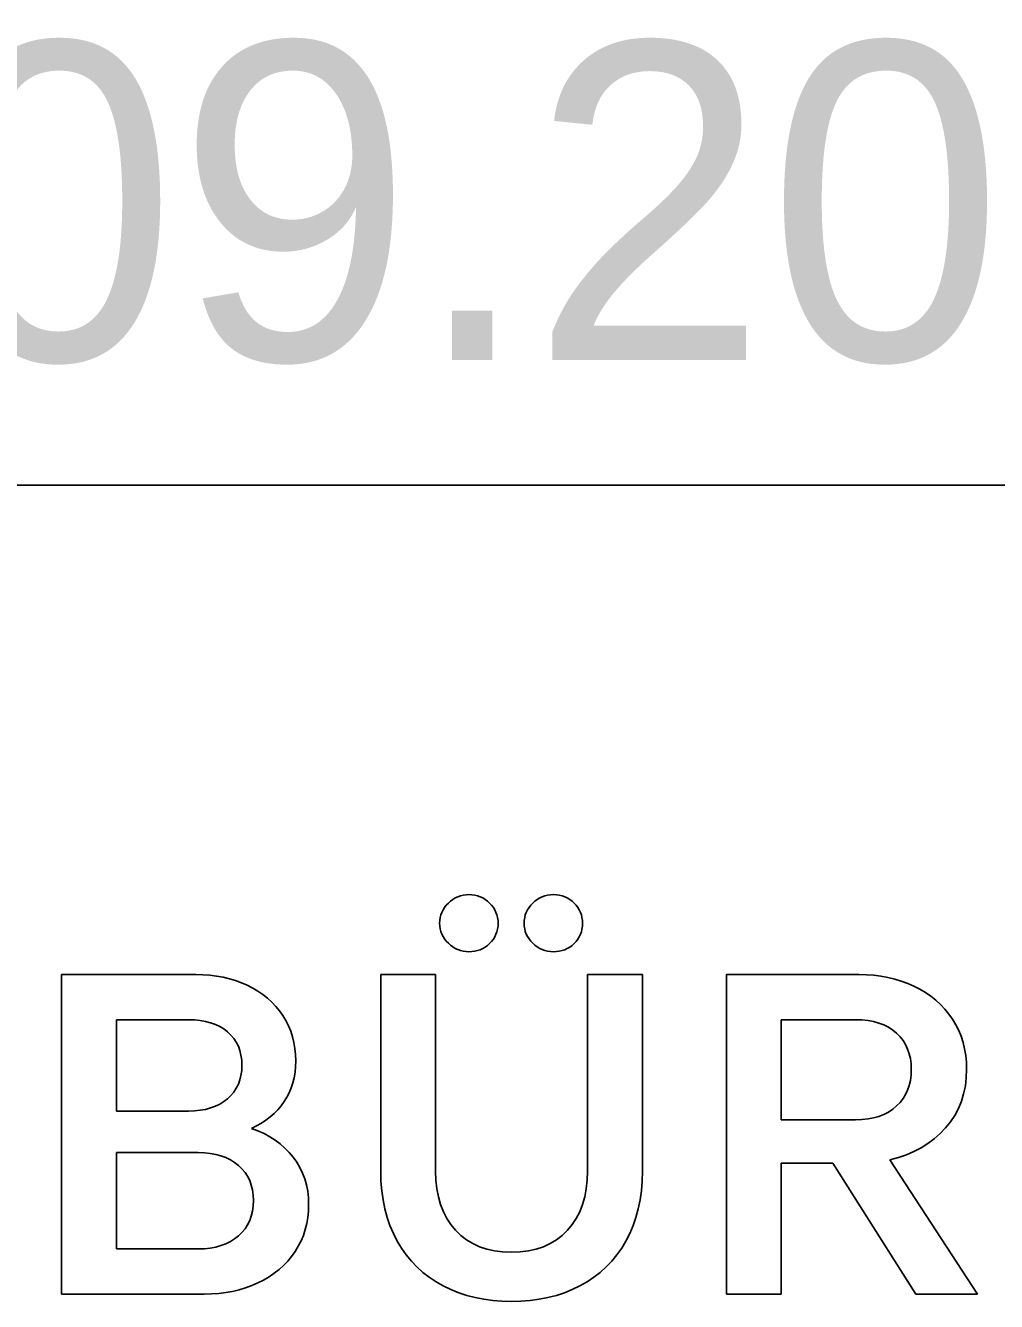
# Model space of a CAD drawing. Extents: x 530818 to 531740, y 6542340 to 6544024.
# Drawn here: x 531498.65 to 531507.82, y 6542382.56 to 6542394.61 of the extents above; entities that cross this region are included whole.
import ezdxf

# ---------------------------------------------------------------- set-up
doc = ezdxf.new("R2010")
doc.units = 0
doc.layers.add('Vormistus', color=7, linetype='Continuous')

msp = doc.modelspace()

# ---------------------------------------------------------------- linework, layer by layer
at = {"layer": 'Vormistus'}
for p, q in [((531641.22, 6542390.272), (531461.22, 6542390.272)), ((531502.783, 6542386.401), (531502.757, 6542386.395)), ((531502.81, 6542386.405), (531502.783, 6542386.401)), ((531502.837, 6542386.406), (531502.81, 6542386.405)), ((531502.866, 6542386.405), (531502.837, 6542386.406)), ((531502.893, 6542386.401), (531502.866, 6542386.405)), ((531502.919, 6542386.395), (531502.893, 6542386.401)), ((531503.58, 6542386.401), (531503.555, 6542386.395)), ((531503.607, 6542386.405), (531503.58, 6542386.401)), ((531503.634, 6542386.406), (531503.607, 6542386.405)), ((531503.663, 6542386.405), (531503.634, 6542386.406)), ((531503.691, 6542386.401), (531503.663, 6542386.405)), ((531503.717, 6542386.395), (531503.691, 6542386.401)), ((531502.607, 6542386.284), (531502.593, 6542386.262)), ((531502.624, 6542386.306), (531502.607, 6542386.284)), ((531502.643, 6542386.326), (531502.624, 6542386.306)), ((531502.664, 6542386.345), (531502.643, 6542386.326)), ((531502.686, 6542386.361), (531502.664, 6542386.345)), ((531502.709, 6542386.375), (531502.686, 6542386.361)), ((531502.732, 6542386.386), (531502.709, 6542386.375)), ((531502.757, 6542386.395), (531502.732, 6542386.386)), ((531502.944, 6542386.386), (531502.919, 6542386.395)), ((531502.968, 6542386.375), (531502.944, 6542386.386)), ((531502.991, 6542386.361), (531502.968, 6542386.375)), ((531503.013, 6542386.345), (531502.991, 6542386.361)), ((531503.033, 6542386.326), (531503.013, 6542386.345)), ((531503.052, 6542386.306), (531503.033, 6542386.326)), ((531503.068, 6542386.284), (531503.052, 6542386.306)), ((531503.082, 6542386.262), (531503.068, 6542386.284)), ((531503.405, 6542386.284), (531503.391, 6542386.262)), ((531503.421, 6542386.306), (531503.405, 6542386.284)), ((531503.44, 6542386.326), (531503.421, 6542386.306)), ((531503.461, 6542386.345), (531503.44, 6542386.326)), ((531503.483, 6542386.361), (531503.461, 6542386.345)), ((531503.506, 6542386.375), (531503.483, 6542386.361)), ((531503.53, 6542386.386), (531503.506, 6542386.375)), ((531503.555, 6542386.395), (531503.53, 6542386.386)), ((531503.742, 6542386.386), (531503.717, 6542386.395)), ((531503.766, 6542386.375), (531503.742, 6542386.386)), ((531503.789, 6542386.361), (531503.766, 6542386.375)), ((531503.811, 6542386.345), (531503.789, 6542386.361)), ((531503.831, 6542386.326), (531503.811, 6542386.345)), ((531503.85, 6542386.306), (531503.831, 6542386.326)), ((531503.866, 6542386.284), (531503.85, 6542386.306)), ((531503.879, 6542386.262), (531503.866, 6542386.284)), ((531502.562, 6542386.162), (531502.561, 6542386.135)), ((531502.566, 6542386.189), (531502.562, 6542386.162)), ((531502.573, 6542386.214), (531502.566, 6542386.189)), ((531502.582, 6542386.238), (531502.573, 6542386.214)), ((531502.593, 6542386.262), (531502.582, 6542386.238)), ((531503.093, 6542386.238), (531503.082, 6542386.262)), ((531503.102, 6542386.214), (531503.093, 6542386.238)), ((531503.108, 6542386.189), (531503.102, 6542386.214)), ((531503.112, 6542386.162), (531503.108, 6542386.189)), ((531503.113, 6542386.135), (531503.112, 6542386.162)), ((531503.36, 6542386.162), (531503.359, 6542386.135)), ((531503.364, 6542386.189), (531503.36, 6542386.162)), ((531503.37, 6542386.214), (531503.364, 6542386.189)), ((531503.379, 6542386.238), (531503.37, 6542386.214)), ((531503.391, 6542386.262), (531503.379, 6542386.238)), ((531503.891, 6542386.238), (531503.879, 6542386.262)), ((531503.899, 6542386.214), (531503.891, 6542386.238)), ((531503.905, 6542386.189), (531503.899, 6542386.214)), ((531503.909, 6542386.162), (531503.905, 6542386.189)), ((531503.91, 6542386.135), (531503.909, 6542386.162)), ((531502.561, 6542386.135), (531502.562, 6542386.108)), ((531502.562, 6542386.108), (531502.566, 6542386.082)), ((531502.566, 6542386.082), (531502.573, 6542386.058)), ((531502.573, 6542386.058), (531502.582, 6542386.034)), ((531503.093, 6542386.031), (531503.102, 6542386.055)), ((531503.102, 6542386.055), (531503.108, 6542386.08)), ((531503.108, 6542386.08), (531503.112, 6542386.107)), ((531503.112, 6542386.107), (531503.113, 6542386.135)), ((531503.359, 6542386.135), (531503.36, 6542386.108)), ((531503.36, 6542386.108), (531503.364, 6542386.082)), ((531503.364, 6542386.082), (531503.37, 6542386.058)), ((531503.37, 6542386.058), (531503.379, 6542386.034)), ((531503.891, 6542386.031), (531503.899, 6542386.055)), ((531503.899, 6542386.055), (531503.905, 6542386.08)), ((531503.905, 6542386.08), (531503.909, 6542386.107)), ((531503.909, 6542386.107), (531503.91, 6542386.135)), ((531502.582, 6542386.034), (531502.593, 6542386.011)), ((531502.593, 6542386.011), (531502.607, 6542385.988)), ((531502.607, 6542385.988), (531502.624, 6542385.967)), ((531502.624, 6542385.967), (531502.643, 6542385.947)), ((531502.643, 6542385.947), (531502.664, 6542385.928)), ((531502.664, 6542385.928), (531502.686, 6542385.912)), ((531502.991, 6542385.911), (531503.013, 6542385.926)), ((531503.013, 6542385.926), (531503.033, 6542385.944)), ((531503.033, 6542385.944), (531503.052, 6542385.964)), ((531503.052, 6542385.964), (531503.068, 6542385.985)), ((531503.068, 6542385.985), (531503.082, 6542386.008)), ((531503.082, 6542386.008), (531503.093, 6542386.031)), ((531503.379, 6542386.034), (531503.391, 6542386.011)), ((531503.391, 6542386.011), (531503.405, 6542385.988)), ((531503.405, 6542385.988), (531503.421, 6542385.967)), ((531503.421, 6542385.967), (531503.44, 6542385.947)), ((531503.44, 6542385.947), (531503.461, 6542385.928)), ((531503.461, 6542385.928), (531503.483, 6542385.912)), ((531503.789, 6542385.911), (531503.811, 6542385.926)), ((531503.811, 6542385.926), (531503.831, 6542385.944)), ((531503.831, 6542385.944), (531503.85, 6542385.964)), ((531503.85, 6542385.964), (531503.866, 6542385.985)), ((531503.866, 6542385.985), (531503.879, 6542386.008)), ((531503.879, 6542386.008), (531503.891, 6542386.031)), ((531502.686, 6542385.912), (531502.709, 6542385.898)), ((531502.709, 6542385.898), (531502.732, 6542385.887)), ((531502.732, 6542385.887), (531502.757, 6542385.878)), ((531502.757, 6542385.878), (531502.783, 6542385.872)), ((531502.783, 6542385.872), (531502.81, 6542385.868)), ((531502.81, 6542385.868), (531502.837, 6542385.867)), ((531502.837, 6542385.867), (531502.866, 6542385.868)), ((531502.866, 6542385.868), (531502.893, 6542385.872)), ((531502.893, 6542385.872), (531502.919, 6542385.878)), ((531502.919, 6542385.878), (531502.944, 6542385.886)), ((531502.944, 6542385.886), (531502.968, 6542385.897)), ((531502.968, 6542385.897), (531502.991, 6542385.911)), ((531503.483, 6542385.912), (531503.506, 6542385.898)), ((531503.506, 6542385.898), (531503.53, 6542385.887)), ((531503.53, 6542385.887), (531503.555, 6542385.878)), ((531503.555, 6542385.878), (531503.58, 6542385.872)), ((531503.58, 6542385.872), (531503.607, 6542385.868)), ((531503.607, 6542385.868), (531503.634, 6542385.867)), ((531503.634, 6542385.867), (531503.663, 6542385.868)), ((531503.663, 6542385.868), (531503.691, 6542385.872)), ((531503.691, 6542385.872), (531503.717, 6542385.878)), ((531503.717, 6542385.878), (531503.742, 6542385.886)), ((531503.742, 6542385.886), (531503.766, 6542385.897)), ((531503.766, 6542385.897), (531503.789, 6542385.911)), ((531500.259, 6542385.651), (531498.991, 6542385.651)), ((531498.991, 6542385.651), (531498.991, 6542382.633)), ((531500.326, 6542385.65), (531500.259, 6542385.651)), ((531500.391, 6542385.645), (531500.326, 6542385.65)), ((531500.454, 6542385.637), (531500.391, 6542385.645)), ((531500.516, 6542385.626), (531500.454, 6542385.637)), ((531500.575, 6542385.612), (531500.516, 6542385.626)), ((531500.633, 6542385.594), (531500.575, 6542385.612)), ((531500.689, 6542385.574), (531500.633, 6542385.594)), ((531500.744, 6542385.55), (531500.689, 6542385.574)), ((531502.522, 6542385.651), (531502.005, 6542385.651)), ((531502.005, 6542385.651), (531502.005, 6542383.793)), ((531502.522, 6542383.793), (531502.522, 6542385.651)), ((531504.476, 6542385.651), (531503.958, 6542385.651)), ((531503.958, 6542385.651), (531503.958, 6542383.793)), ((531504.476, 6542383.793), (531504.476, 6542385.651)), ((531506.519, 6542385.651), (531505.269, 6542385.651)), ((531505.269, 6542385.651), (531505.269, 6542382.633)), ((531506.591, 6542385.65), (531506.519, 6542385.651)), ((531506.66, 6542385.645), (531506.591, 6542385.65)), ((531506.728, 6542385.636), (531506.66, 6542385.645)), ((531506.794, 6542385.624), (531506.728, 6542385.636)), ((531506.858, 6542385.609), (531506.794, 6542385.624)), ((531506.92, 6542385.59), (531506.858, 6542385.609)), ((531506.981, 6542385.567), (531506.92, 6542385.59)), ((531507.039, 6542385.541), (531506.981, 6542385.567)), ((531500.796, 6542385.523), (531500.744, 6542385.55)), ((531500.845, 6542385.494), (531500.796, 6542385.523)), ((531500.891, 6542385.462), (531500.845, 6542385.494)), ((531500.934, 6542385.428), (531500.891, 6542385.462)), ((531507.095, 6542385.513), (531507.039, 6542385.541)), ((531507.148, 6542385.481), (531507.095, 6542385.513)), ((531507.198, 6542385.446), (531507.148, 6542385.481)), ((531507.245, 6542385.408), (531507.198, 6542385.446)), ((531500.975, 6542385.391), (531500.934, 6542385.428)), ((531501.013, 6542385.351), (531500.975, 6542385.391)), ((531501.048, 6542385.308), (531501.013, 6542385.351)), ((531507.289, 6542385.368), (531507.245, 6542385.408)), ((531507.33, 6542385.324), (531507.289, 6542385.368)), ((531507.368, 6542385.278), (531507.33, 6542385.324)), ((531499.508, 6542384.362), (531499.508, 6542385.225)), ((531499.508, 6542385.225), (531500.19, 6542385.225)), ((531500.19, 6542385.225), (531500.246, 6542385.223)), ((531500.246, 6542385.223), (531500.3, 6542385.217)), ((531500.3, 6542385.217), (531500.351, 6542385.208)), ((531500.351, 6542385.208), (531500.398, 6542385.196)), ((531500.398, 6542385.196), (531500.443, 6542385.18)), ((531501.08, 6542385.263), (531501.048, 6542385.308)), ((531501.109, 6542385.216), (531501.08, 6542385.263)), ((531501.134, 6542385.167), (531501.109, 6542385.216)), ((531505.786, 6542384.28), (531505.786, 6542385.224)), ((531505.786, 6542385.224), (531506.489, 6542385.224)), ((531506.489, 6542385.224), (531506.549, 6542385.223)), ((531506.549, 6542385.223), (531506.606, 6542385.217)), ((531506.606, 6542385.217), (531506.659, 6542385.207)), ((531506.659, 6542385.207), (531506.709, 6542385.193)), ((531507.403, 6542385.229), (531507.368, 6542385.278)), ((531507.435, 6542385.177), (531507.403, 6542385.229)), ((531500.443, 6542385.18), (531500.484, 6542385.16)), ((531500.484, 6542385.16), (531500.523, 6542385.137)), ((531500.523, 6542385.137), (531500.558, 6542385.11)), ((531500.558, 6542385.11), (531500.59, 6542385.08)), ((531500.59, 6542385.08), (531500.618, 6542385.048)), ((531501.155, 6542385.116), (531501.134, 6542385.167)), ((531501.172, 6542385.064), (531501.155, 6542385.116)), ((531506.709, 6542385.193), (531506.755, 6542385.175)), ((531506.755, 6542385.175), (531506.799, 6542385.153)), ((531506.799, 6542385.153), (531506.839, 6542385.127)), ((531506.839, 6542385.127), (531506.875, 6542385.097)), ((531506.875, 6542385.097), (531506.908, 6542385.064)), ((531507.462, 6542385.123), (531507.435, 6542385.177)), ((531507.485, 6542385.068), (531507.462, 6542385.123)), ((531500.618, 6542385.048), (531500.641, 6542385.012)), ((531500.641, 6542385.012), (531500.66, 6542384.974)), ((531500.66, 6542384.974), (531500.675, 6542384.933)), ((531501.185, 6542385.01), (531501.172, 6542385.064)), ((531501.195, 6542384.954), (531501.185, 6542385.01)), ((531501.201, 6542384.896), (531501.195, 6542384.954)), ((531506.908, 6542385.064), (531506.937, 6542385.028)), ((531506.937, 6542385.028), (531506.961, 6542384.99)), ((531506.961, 6542384.99), (531506.98, 6542384.948)), ((531507.504, 6542385.01), (531507.485, 6542385.068)), ((531507.518, 6542384.95), (531507.504, 6542385.01)), ((531500.675, 6542384.933), (531500.685, 6542384.889)), ((531500.685, 6542384.889), (531500.692, 6542384.843)), ((531500.692, 6542384.843), (531500.694, 6542384.793)), ((531501.203, 6542384.837), (531501.201, 6542384.896)), ((531501.201, 6542384.781), (531501.203, 6542384.837)), ((531506.98, 6542384.948), (531506.996, 6542384.904)), ((531506.996, 6542384.904), (531507.007, 6542384.857)), ((531507.007, 6542384.857), (531507.013, 6542384.807)), ((531507.529, 6542384.888), (531507.518, 6542384.95)), ((531507.535, 6542384.825), (531507.529, 6542384.888)), ((531500.692, 6542384.745), (531500.685, 6542384.699)), ((531500.694, 6542384.793), (531500.692, 6542384.745)), ((531501.187, 6542384.677), (531501.196, 6542384.728)), ((531501.196, 6542384.728), (531501.201, 6542384.781)), ((531507.013, 6542384.807), (531507.015, 6542384.755)), ((531507.015, 6542384.755), (531507.013, 6542384.702)), ((531507.534, 6542384.677), (531507.537, 6542384.759)), ((531507.537, 6542384.759), (531507.535, 6542384.825)), ((531500.66, 6542384.615), (531500.641, 6542384.577)), ((531500.675, 6542384.656), (531500.66, 6542384.615)), ((531500.685, 6542384.699), (531500.675, 6542384.656)), ((531501.16, 6542384.581), (531501.175, 6542384.628)), ((531501.175, 6542384.628), (531501.187, 6542384.677)), ((531506.996, 6542384.605), (531506.98, 6542384.56)), ((531507.007, 6542384.652), (531506.996, 6542384.605)), ((531507.013, 6542384.702), (531507.007, 6542384.652)), ((531507.509, 6542384.525), (531507.525, 6542384.599)), ((531507.525, 6542384.599), (531507.534, 6542384.677)), ((531500.558, 6542384.479), (531500.523, 6542384.451)), ((531500.59, 6542384.509), (531500.558, 6542384.479)), ((531500.618, 6542384.542), (531500.59, 6542384.509)), ((531500.641, 6542384.577), (531500.618, 6542384.542)), ((531501.093, 6542384.451), (531501.119, 6542384.492)), ((531501.119, 6542384.492), (531501.141, 6542384.535)), ((531501.141, 6542384.535), (531501.16, 6542384.581)), ((531506.937, 6542384.48), (531506.908, 6542384.443)), ((531506.961, 6542384.519), (531506.937, 6542384.48)), ((531506.98, 6542384.56), (531506.961, 6542384.519)), ((531507.488, 6542384.454), (531507.509, 6542384.525)), ((531500.19, 6542384.362), (531499.508, 6542384.362)), ((531500.246, 6542384.364), (531500.19, 6542384.362)), ((531500.3, 6542384.369), (531500.246, 6542384.364)), ((531500.351, 6542384.378), (531500.3, 6542384.369)), ((531500.398, 6542384.391), (531500.351, 6542384.378)), ((531500.443, 6542384.408), (531500.398, 6542384.391)), ((531500.484, 6542384.428), (531500.443, 6542384.408)), ((531500.523, 6542384.451), (531500.484, 6542384.428)), ((531500.998, 6542384.339), (531501.032, 6542384.374)), ((531501.032, 6542384.374), (531501.064, 6542384.411)), ((531501.064, 6542384.411), (531501.093, 6542384.451)), ((531506.799, 6542384.353), (531506.755, 6542384.331)), ((531506.839, 6542384.379), (531506.799, 6542384.353)), ((531506.875, 6542384.41), (531506.839, 6542384.379)), ((531506.908, 6542384.443), (531506.875, 6542384.41)), ((531507.426, 6542384.321), (531507.46, 6542384.386)), ((531507.46, 6542384.386), (531507.488, 6542384.454)), ((531500.833, 6542384.222), (531500.878, 6542384.248)), ((531500.878, 6542384.248), (531500.921, 6542384.276)), ((531500.921, 6542384.276), (531500.961, 6542384.307)), ((531500.961, 6542384.307), (531500.998, 6542384.339)), ((531506.489, 6542384.28), (531505.786, 6542384.28)), ((531506.549, 6542384.282), (531506.489, 6542384.28)), ((531506.606, 6542384.288), (531506.549, 6542384.282)), ((531506.659, 6542384.298), (531506.606, 6542384.288)), ((531506.709, 6542384.312), (531506.659, 6542384.298)), ((531506.755, 6542384.331), (531506.709, 6542384.312)), ((531507.339, 6542384.203), (531507.385, 6542384.26)), ((531507.385, 6542384.26), (531507.426, 6542384.321)), ((531500.785, 6542384.198), (531500.833, 6542384.222)), ((531500.845, 6542384.175), (531500.785, 6542384.198)), ((531500.903, 6542384.149), (531500.845, 6542384.175)), ((531500.957, 6542384.12), (531500.903, 6542384.149)), ((531501.008, 6542384.087), (531500.957, 6542384.12)), ((531507.232, 6542384.1), (531507.287, 6542384.149)), ((531507.287, 6542384.149), (531507.339, 6542384.203)), ((531501.056, 6542384.052), (531501.008, 6542384.087)), ((531501.1, 6542384.013), (531501.056, 6542384.052)), ((531501.141, 6542383.971), (531501.1, 6542384.013)), ((531507.04, 6542383.98), (531507.108, 6542384.015)), ((531507.108, 6542384.015), (531507.172, 6542384.055)), ((531507.172, 6542384.055), (531507.232, 6542384.1)), ((531499.508, 6542383.06), (531499.508, 6542383.97)), ((531499.508, 6542383.97), (531500.28, 6542383.97)), ((531500.28, 6542383.97), (531500.339, 6542383.968)), ((531500.339, 6542383.968), (531500.394, 6542383.962)), ((531500.394, 6542383.962), (531500.447, 6542383.953)), ((531500.447, 6542383.953), (531500.496, 6542383.94)), ((531500.496, 6542383.94), (531500.542, 6542383.923)), ((531500.542, 6542383.923), (531500.585, 6542383.902)), ((531500.585, 6542383.902), (531500.625, 6542383.877)), ((531500.625, 6542383.877), (531500.662, 6542383.849)), ((531501.179, 6542383.927), (531501.141, 6542383.971)), ((531501.213, 6542383.879), (531501.179, 6542383.927)), ((531501.242, 6542383.829), (531501.213, 6542383.879)), ((531505.786, 6542382.633), (531505.786, 6542383.871)), ((531505.786, 6542383.871), (531506.274, 6542383.871)), ((531506.274, 6542383.871), (531507.058, 6542382.633)), ((531506.813, 6542383.901), (531506.893, 6542383.922)), ((531507.641, 6542382.633), (531506.813, 6542383.901)), ((531506.893, 6542383.922), (531506.968, 6542383.949)), ((531506.968, 6542383.949), (531507.04, 6542383.98)), ((531500.662, 6542383.849), (531500.694, 6542383.817)), ((531500.694, 6542383.817), (531500.723, 6542383.783)), ((531500.723, 6542383.783), (531500.747, 6542383.746)), ((531501.267, 6542383.777), (531501.242, 6542383.829)), ((531501.287, 6542383.722), (531501.267, 6542383.777)), ((531502.005, 6542383.793), (531502.007, 6542383.699)), ((531502.525, 6542383.708), (531502.522, 6542383.793)), ((531503.958, 6542383.793), (531503.955, 6542383.708)), ((531504.473, 6542383.699), (531504.476, 6542383.793)), ((531500.747, 6542383.746), (531500.767, 6542383.706)), ((531500.767, 6542383.706), (531500.782, 6542383.663)), ((531500.782, 6542383.663), (531500.793, 6542383.617)), ((531501.303, 6542383.665), (531501.287, 6542383.722)), ((531501.315, 6542383.605), (531501.303, 6542383.665)), ((531502.007, 6542383.699), (531502.015, 6542383.609)), ((531502.534, 6542383.627), (531502.525, 6542383.708)), ((531502.549, 6542383.551), (531502.534, 6542383.627)), ((531503.946, 6542383.627), (531503.931, 6542383.551)), ((531503.955, 6542383.708), (531503.946, 6542383.627)), ((531504.466, 6542383.609), (531504.473, 6542383.699)), ((531500.793, 6542383.617), (531500.8, 6542383.568)), ((531500.8, 6542383.568), (531500.802, 6542383.517)), ((531500.802, 6542383.517), (531500.8, 6542383.465)), ((531501.321, 6542383.543), (531501.315, 6542383.605)), ((531501.324, 6542383.478), (531501.321, 6542383.543)), ((531502.015, 6542383.609), (531502.027, 6542383.523)), ((531502.027, 6542383.523), (531502.044, 6542383.439)), ((531502.57, 6542383.479), (531502.549, 6542383.551)), ((531503.931, 6542383.551), (531503.911, 6542383.479)), ((531504.437, 6542383.439), (531504.454, 6542383.523)), ((531504.454, 6542383.523), (531504.466, 6542383.609)), ((531500.793, 6542383.417), (531500.782, 6542383.371)), ((531500.8, 6542383.465), (531500.793, 6542383.417)), ((531501.316, 6542383.357), (531501.322, 6542383.417)), ((531501.322, 6542383.417), (531501.324, 6542383.478)), ((531502.044, 6542383.439), (531502.066, 6542383.358)), ((531502.596, 6542383.412), (531502.57, 6542383.479)), ((531502.629, 6542383.349), (531502.596, 6542383.412)), ((531503.884, 6542383.412), (531503.851, 6542383.349)), ((531503.911, 6542383.479), (531503.884, 6542383.412)), ((531504.415, 6542383.358), (531504.437, 6542383.439)), ((531500.747, 6542383.287), (531500.723, 6542383.25)), ((531500.767, 6542383.328), (531500.747, 6542383.287)), ((531500.782, 6542383.371), (531500.767, 6542383.328)), ((531501.292, 6542383.243), (531501.306, 6542383.299)), ((531501.306, 6542383.299), (531501.316, 6542383.357)), ((531502.066, 6542383.358), (531502.092, 6542383.281)), ((531502.092, 6542383.281), (531502.124, 6542383.207)), ((531502.667, 6542383.291), (531502.629, 6542383.349)), ((531502.712, 6542383.237), (531502.667, 6542383.291)), ((531503.813, 6542383.291), (531503.769, 6542383.237)), ((531503.851, 6542383.349), (531503.813, 6542383.291)), ((531504.357, 6542383.207), (531504.388, 6542383.281)), ((531504.388, 6542383.281), (531504.415, 6542383.358)), ((531500.625, 6542383.154), (531500.585, 6542383.129)), ((531500.662, 6542383.183), (531500.625, 6542383.154)), ((531500.694, 6542383.215), (531500.662, 6542383.183)), ((531500.723, 6542383.25), (531500.694, 6542383.215)), ((531501.252, 6542383.136), (531501.274, 6542383.188)), ((531501.274, 6542383.188), (531501.292, 6542383.243)), ((531502.124, 6542383.207), (531502.16, 6542383.135)), ((531502.761, 6542383.188), (531502.712, 6542383.237)), ((531502.816, 6542383.146), (531502.761, 6542383.188)), ((531502.875, 6542383.111), (531502.816, 6542383.146)), ((531503.664, 6542383.146), (531503.605, 6542383.111)), ((531503.719, 6542383.188), (531503.664, 6542383.146)), ((531503.769, 6542383.237), (531503.719, 6542383.188)), ((531504.32, 6542383.135), (531504.357, 6542383.207)), ((531500.28, 6542383.06), (531499.508, 6542383.06)), ((531500.339, 6542383.062), (531500.28, 6542383.06)), ((531500.394, 6542383.068), (531500.339, 6542383.062)), ((531500.447, 6542383.077), (531500.394, 6542383.068)), ((531500.496, 6542383.091), (531500.447, 6542383.077)), ((531500.542, 6542383.108), (531500.496, 6542383.091)), ((531500.585, 6542383.129), (531500.542, 6542383.108)), ((531501.163, 6542382.989), (531501.196, 6542383.036)), ((531501.196, 6542383.036), (531501.226, 6542383.085)), ((531501.226, 6542383.085), (531501.252, 6542383.136)), ((531502.16, 6542383.135), (531502.201, 6542383.068)), ((531502.201, 6542383.068), (531502.246, 6542383.004)), ((531502.938, 6542383.081), (531502.875, 6542383.111)), ((531503.006, 6542383.059), (531502.938, 6542383.081)), ((531503.079, 6542383.043), (531503.006, 6542383.059)), ((531503.156, 6542383.033), (531503.079, 6542383.043)), ((531503.238, 6542383.03), (531503.156, 6542383.033)), ((531503.321, 6542383.033), (531503.238, 6542383.03)), ((531503.399, 6542383.043), (531503.321, 6542383.033)), ((531503.472, 6542383.059), (531503.399, 6542383.043)), ((531503.541, 6542383.081), (531503.472, 6542383.059)), ((531503.605, 6542383.111), (531503.541, 6542383.081)), ((531504.235, 6542383.004), (531504.28, 6542383.068)), ((531504.28, 6542383.068), (531504.32, 6542383.135)), ((531501.045, 6542382.866), (531501.087, 6542382.904)), ((531501.087, 6542382.904), (531501.127, 6542382.946)), ((531501.127, 6542382.946), (531501.163, 6542382.989)), ((531502.246, 6542383.004), (531502.294, 6542382.945)), ((531502.294, 6542382.945), (531502.347, 6542382.89)), ((531504.134, 6542382.89), (531504.186, 6542382.945)), ((531504.186, 6542382.945), (531504.235, 6542383.004)), ((531500.899, 6542382.766), (531500.951, 6542382.797)), ((531500.951, 6542382.797), (531500.999, 6542382.83)), ((531500.999, 6542382.83), (531501.045, 6542382.866)), ((531502.347, 6542382.89), (531502.403, 6542382.839)), ((531502.403, 6542382.839), (531502.463, 6542382.792)), ((531502.463, 6542382.792), (531502.527, 6542382.749)), ((531503.953, 6542382.749), (531504.017, 6542382.792)), ((531504.017, 6542382.792), (531504.077, 6542382.839)), ((531504.077, 6542382.839), (531504.134, 6542382.89)), ((531500.606, 6542382.659), (531500.668, 6542382.674)), ((531500.668, 6542382.674), (531500.729, 6542382.692)), ((531500.729, 6542382.692), (531500.788, 6542382.714)), ((531500.788, 6542382.714), (531500.845, 6542382.739)), ((531500.845, 6542382.739), (531500.899, 6542382.766)), ((531502.527, 6542382.749), (531502.595, 6542382.711)), ((531502.595, 6542382.711), (531502.667, 6542382.676)), ((531502.667, 6542382.676), (531502.741, 6542382.646)), ((531503.739, 6542382.646), (531503.813, 6542382.676)), ((531503.813, 6542382.676), (531503.885, 6542382.711)), ((531503.885, 6542382.711), (531503.953, 6542382.749)), ((531498.991, 6542382.633), (531500.336, 6542382.633)), ((531500.336, 6542382.633), (531500.406, 6542382.635)), ((531500.406, 6542382.635), (531500.475, 6542382.64)), ((531500.475, 6542382.64), (531500.541, 6542382.648)), ((531500.541, 6542382.648), (531500.606, 6542382.659)), ((531502.741, 6542382.646), (531502.817, 6542382.621)), ((531502.817, 6542382.621), (531502.896, 6542382.601)), ((531502.896, 6542382.601), (531502.978, 6542382.585)), ((531502.978, 6542382.585), (531503.062, 6542382.573)), ((531503.062, 6542382.573), (531503.149, 6542382.566)), ((531503.149, 6542382.566), (531503.238, 6542382.564)), ((531503.238, 6542382.564), (531503.328, 6542382.566)), ((531503.328, 6542382.566), (531503.416, 6542382.573)), ((531503.416, 6542382.573), (531503.501, 6542382.585)), ((531503.501, 6542382.585), (531503.583, 6542382.601)), ((531503.583, 6542382.601), (531503.663, 6542382.621)), ((531503.663, 6542382.621), (531503.739, 6542382.646)), ((531505.269, 6542382.633), (531505.786, 6542382.633)), ((531507.058, 6542382.633), (531507.641, 6542382.633))]:
    msp.add_line(p, q, dxfattribs=at)

# ---------------------------------------------------------------- texts
msp.add_text('    Keskkonnaagentuur 24.09.2025. ', height=3, rotation=360, dxfattribs=at).set_placement((531451.012, 6542391.453))

doc.saveas('drawing.dxf')
